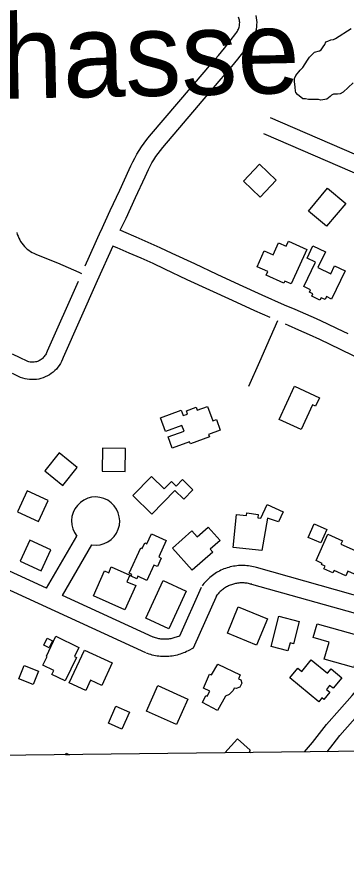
# Model space of a CAD drawing. Extents: x 3683402 to 3721514, y 487807 to 513565.
# Drawn here: x 3705384 to 3705954, y 493222 to 494703 of the extents above; entities that cross this region are included whole.
import ezdxf

# ---------------------------------------------------------------- set-up
doc = ezdxf.new("R2010")
doc.units = 0
for name, color, linetype in [('V-BLDG-OTLN', 7, 'Continuous'), ('V-GRID-FRAM', 7, 'Continuous'), ('V-ROAD-CNTR', 7, 'Continuous'), ('V-SITE-VEGE', 7, 'Continuous'), ('V-TOPO-GNAM-IDEN', 7, 'Continuous')]:
    doc.layers.add(name, color=color, linetype=linetype)

msp = doc.modelspace()

# ---------------------------------------------------------------- linework, layer by layer
at = {"layer": 'V-BLDG-OTLN'}
for p, q in [((3705743.3, 493432.4), (3705764.7, 493456.6)), ((3705764.7, 493456.6), (3705786.7, 493437.2)), ((3705786.7, 493437.2), (3705784.9, 493435.1)), ((3705784.9, 493435.1), (3705787.4, 493432.9)), ((3705467.4, 493429.2), (3705468.8, 493432)), ((3705474.6, 493429.2), (3705467.4, 493429.2)), ((3705468.8, 493432), (3705474.6, 493429.2)), ((3705787.4, 493432.9), (3705743.3, 493432.4))]:
    msp.add_line(p, q, dxfattribs=at)
for points in [[(3705775.3, 494419.9), (3705804.3, 494392.3), (3705831.9, 494421.3), (3705802.9, 494448.9)], [(3705887.7, 494368.1), (3705920.7, 494407.6), (3705952, 494381.5), (3705919, 494342)], [(3705884.5, 494301.8), (3705857.7, 494242.3), (3705846.8, 494247.2), (3705845.2, 494243.6), (3705814.7, 494257.3), (3705817.6, 494263.6), (3705799, 494271.9), (3705811.3, 494299.3), (3705826.4, 494292.5), (3705835.9, 494313.5), (3705848.9, 494307.6), (3705852.8, 494316.1)], [(3705950.9, 494265.1), (3705927.7, 494216.3), (3705918.6, 494220.6), (3705916.2, 494215.5), (3705909.6, 494218.6), (3705907.5, 494214.3), (3705893.4, 494221), (3705895.2, 494225), (3705889.1, 494227.9), (3705891.2, 494232.3), (3705879.5, 494237.9), (3705899.6, 494280.1), (3705885.3, 494286.9), (3705895.4, 494308.2), (3705916.9, 494298), (3705903.9, 494270.7), (3705926.4, 494260), (3705932.8, 494273.7)], [(3705837, 494008.4), (3705863.6, 494065.6), (3705906.5, 494045.7), (3705899.7, 494031), (3705894.5, 494033.4), (3705874.7, 493990.9)], [(3705631.6, 494011.2), (3705667.8, 494024.4), (3705671.2, 494015.1), (3705678.4, 494017.7), (3705676.5, 494023.1), (3705693.3, 494029.3), (3705695.1, 494024.4), (3705712.8, 494030.9), (3705722, 494005.9), (3705728.4, 494008.2), (3705735.2, 493989.8), (3705714.9, 493982.4), (3705716.5, 493978.1), (3705683.6, 493966), (3705682.2, 493969.7), (3705652.2, 493958.7), (3705645.2, 493978), (3705672.5, 493988), (3705668.8, 493997.9), (3705640.3, 493987.4)], [(3705530.9, 493918.8), (3705570.9, 493918.4), (3705571.3, 493958.4), (3705531.3, 493958.8)], [(3705462.9, 493894.4), (3705487.9, 493925.6), (3705456.7, 493950.6), (3705431.7, 493919.4)], [(3705616.9, 493844.8), (3705584, 493876.8), (3705616.2, 493909.9), (3705638.4, 493888.2), (3705651, 493901.2), (3705659.1, 493893.3), (3705670, 493904.4), (3705687.9, 493886.9), (3705672, 493870.6), (3705656.6, 493885.6)], [(3705420.7, 493831.9), (3705437.7, 493868.1), (3705401.5, 493885.1), (3705384.5, 493848.9)], [(3705806.9, 493781.9), (3705757.4, 493787.1), (3705763.4, 493844.3), (3705780.5, 493842.6), (3705781.1, 493847), (3705800.6, 493844.1), (3705799.8, 493838.5), (3705805.3, 493837.8), (3705816.4, 493861.3), (3705843.6, 493848.7), (3705835.8, 493831.6), (3705816.8, 493837.6)], [(3705722.1, 493779.1), (3705686.7, 493747.8), (3705652.7, 493786.2), (3705686.2, 493815.8), (3705695.4, 493805.4), (3705714.4, 493822.2), (3705734.7, 493799.2), (3705717.6, 493784.1)], [(3705919.2, 493818.5), (3705909, 493795.1), (3705886.9, 493804.7), (3705897.2, 493828.1)], [(3705577.6, 493742.9), (3705597.6, 493786.7), (3705600.2, 493785.5), (3705604.7, 493795.3), (3705608.4, 493793.7), (3705616.3, 493811), (3705641.8, 493799.3), (3705628.9, 493770.9), (3705633.2, 493768.9), (3705626.5, 493754.2), (3705620.5, 493756.9), (3705608.4, 493730.4), (3705592.7, 493737.5), (3705590.8, 493733.3), (3705581.1, 493737.8), (3705582.4, 493740.7)], [(3705999.6, 493767.9), (3705984, 493733.5), (3705955.6, 493746.3), (3705952.1, 493738.5), (3705931.8, 493747.7), (3705929.8, 493743.3), (3705914.1, 493750.4), (3705916.3, 493755.2), (3705910.3, 493757.9), (3705911.1, 493759.7), (3705900.7, 493764.5), (3705921.3, 493810), (3705946.3, 493798.7), (3705943.8, 493793.2)], [(3705389, 493763.6), (3705425.4, 493746.9), (3705442.1, 493783.2), (3705405.7, 493799.9)], [(3705516.1, 493703.8), (3705535.2, 493746.8), (3705542.3, 493743.6), (3705546.8, 493753.6), (3705578.8, 493739.3), (3705573.8, 493728.1), (3705589, 493721.3), (3705570.4, 493679.6)], [(3705676, 493711.7), (3705646.4, 493646.7), (3705606.6, 493664.9), (3705636.2, 493729.9)], [(3705816.6, 493664.2), (3705797.7, 493618.3), (3705747.4, 493639), (3705766.3, 493684.9)], [(3705871.3, 493659.5), (3705861.6, 493621), (3705855.7, 493622.5), (3705852.2, 493608.6), (3705823.1, 493615.9), (3705836.3, 493668.3)], [(3705902.7, 493655.3), (3705980.9, 493633.3), (3705965.8, 493579.8), (3705915, 493594.1), (3705923.3, 493623.8), (3705896, 493631.5)], [(3705450.9, 493633.8), (3705490.5, 493614.7), (3705482.9, 493598.9), (3705486.7, 493597.1), (3705467.2, 493556.7), (3705444.1, 493567.8), (3705447.6, 493575), (3705428.5, 493584.2), (3705435.7, 493599.1), (3705434.5, 493599.7)], [(3705430.1, 493618.7), (3705436, 493630.4), (3705445.2, 493625.7), (3705439.3, 493614)], [(3705474, 493553.4), (3705500.3, 493610.1), (3705548.4, 493587.8), (3705530.3, 493548.9), (3705511, 493557.8), (3705502.7, 493540)], [(3705421.1, 493573.8), (3705411.9, 493550.4), (3705386.9, 493560.3), (3705396.1, 493583.6)], [(3705730.7, 493585.9), (3705769.8, 493567.1), (3705766.7, 493560.5), (3705770.5, 493558.7), (3705772.5, 493552.7), (3705768.7, 493546.2), (3705762.7, 493543.5), (3705759.3, 493544), (3705757.7, 493540.4), (3705750.5, 493533.5), (3705744, 493530.7), (3705730.1, 493505.9), (3705704.7, 493519.3), (3705710.1, 493531.5), (3705712.4, 493530.6), (3705717.2, 493538.9), (3705706.1, 493544.3), (3705716.6, 493568.4), (3705720, 493567)], [(3705924.4, 493537.3), (3705914, 493524.7), (3705910.8, 493527.3), (3705905.4, 493520.8), (3705855.2, 493561.9), (3705869.1, 493578.8), (3705875.9, 493573.2), (3705892.2, 493593.1), (3705920.5, 493569.9), (3705926.7, 493577.4), (3705945.2, 493562.3), (3705930.1, 493544), (3705924.2, 493548.9), (3705918.6, 493542.1)], [(3705627.2, 493548.6), (3705679, 493525.4), (3705659.2, 493481.3), (3705607.4, 493504.4)], [(3705578, 493502.9), (3705565.1, 493473.4), (3705541.8, 493483.6), (3705554.7, 493513.1)]]:
    msp.add_lwpolyline(points, close=True, dxfattribs=at)
at = {"layer": 'V-GRID-FRAM'}
msp.add_lwpolyline([(3687448, 511403.5), (3719130.8, 511772.1), (3719350.3, 493590.7), (3687651.7, 493221.8), (3687448, 511403.5)], dxfattribs=at)
at = {"layer": 'V-ROAD-CNTR'}
for points in [[(3705528.4, 494333.5), (3705545.1, 494368.9), (3705561.6, 494404.3), (3705577.8, 494439.7), (3705580.6, 494446.3), (3705583.9, 494453.1), (3705587.3, 494459.8), (3705591, 494466.4), (3705595, 494472.9), (3705599.1, 494479.2), (3705603.4, 494485.4), (3705608, 494491.5), (3705612.7, 494497.3), (3705710.5, 494612.3), (3705721.4, 494624.7), (3705731.9, 494637.1), (3705742.3, 494649.6), (3705752.4, 494662.3), (3705762.3, 494675.1), (3705763.6, 494676.9), (3705764.7, 494678.6), (3705765.6, 494680.3), (3705766.4, 494682.1), (3705767.1, 494684), (3705767.7, 494685.9), (3705768.1, 494687.8), (3705768.4, 494689.7), (3705768.6, 494691.7), (3705768.7, 494693.7), (3705768.6, 494695.6), (3705768.3, 494697.6), (3705768, 494699.5), (3705767.5, 494701.4), (3705766.9, 494703.3)], [(3705562.2, 494334.9), (3705572.3, 494356.1), (3705588.8, 494391.7), (3705605.2, 494427.5), (3705608, 494433.9), (3705610.8, 494439.8), (3705613.8, 494445.6), (3705617, 494451.3), (3705620.4, 494456.9), (3705623.9, 494462.4), (3705627.7, 494467.8), (3705631.6, 494473), (3705635.8, 494478.1), (3705733.2, 494592.7), (3705744.1, 494605.1), (3705754.9, 494617.8), (3705765.6, 494630.7), (3705776, 494643.8), (3705786.3, 494657.1), (3705788.5, 494660.1), (3705790.6, 494663.5), (3705792.5, 494667), (3705794.2, 494670.6), (3705795.6, 494674.4), (3705796.7, 494678.2), (3705797.6, 494682.1), (3705798.2, 494686.1), (3705798.6, 494690.1), (3705798.7, 494694.1), (3705798.5, 494698.1), (3705798, 494702.1), (3705797.3, 494706)], [(3706010, 494447.9), (3705822.2, 494528.9)], [(3706440.8, 494229.5), (3705810.3, 494501.4)], [(3705383.3, 494331.1), (3705384.3, 494327.8), (3705385.5, 494324.6), (3705386.8, 494321.4), (3705388.4, 494318.3), (3705390.1, 494315.4), (3705392.1, 494312.5), (3705394.2, 494309.8), (3705396.5, 494307.2), (3705398.9, 494304.8), (3705401.5, 494302.5), (3705404.2, 494300.4), (3705407.1, 494298.5), (3705410.1, 494296.7), (3705413.1, 494295.2), (3705416.3, 494293.8), (3705435, 494286.3), (3705453.7, 494278.6), (3705472.2, 494270.6), (3705490.6, 494262.4), (3705495.3, 494260.2)], [(3705528.3, 494333.3), (3705501.1, 494273)], [(3705956.1, 494156), (3705938, 494164.8), (3705919.8, 494173.4), (3705901.5, 494181.8), (3705883.1, 494190), (3705864.6, 494198.1), (3705846.3, 494205.8), (3705807.4, 494223.2), (3705768.5, 494240.9), (3705729.6, 494258.8), (3705690.9, 494276.8), (3705652.2, 494295.1), (3705631.4, 494304.7), (3705610.6, 494314), (3705589.7, 494323.2), (3705568.7, 494332.2), (3705562.2, 494334.9)], [(3705549.6, 494307.6), (3705522.6, 494247.7), (3705463.6, 494115), (3705462.6, 494112.2), (3705460.9, 494108.6), (3705459.1, 494105.1), (3705456.9, 494101.7), (3705454.6, 494098.5), (3705452, 494095.4), (3705449.2, 494092.6), (3705446.3, 494089.9), (3705443.1, 494087.5), (3705439.8, 494085.3), (3705436.3, 494083.4), (3705432.7, 494081.7), (3705429, 494080.2), (3705425.2, 494079), (3705421.3, 494078.1), (3705417.4, 494077.5), (3705413.4, 494077.1), (3705409.5, 494077.1), (3705405.5, 494077.3), (3705401.5, 494077.7), (3705397.6, 494078.5), (3705393.8, 494079.6), (3705389.7, 494081), (3705376, 494087.7)], [(3705821.5, 494184.1), (3705795, 494195.9), (3705756, 494213.6), (3705717, 494231.5), (3705678.2, 494249.6), (3705639.5, 494267.9), (3705619, 494277.4), (3705598.4, 494286.6), (3705577.8, 494295.7), (3705557.1, 494304.5), (3705549.6, 494307.6)], [(3705489.4, 494246.8), (3705435.7, 494126.2), (3705434.7, 494123.5), (3705434, 494121.8), (3705433.1, 494120.1), (3705432.1, 494118.6), (3705431, 494117.1), (3705429.8, 494115.6), (3705428.5, 494114.3), (3705427.1, 494113.1), (3705425.7, 494112), (3705424.1, 494110.9), (3705422.5, 494110), (3705420.8, 494109.2), (3705419.1, 494108.5), (3705417.3, 494108), (3705415.5, 494107.6), (3705413.7, 494107.3), (3705411.8, 494107.1), (3705410, 494107.1), (3705408.1, 494107.2), (3705406.3, 494107.4), (3705404.4, 494107.7), (3705402.6, 494108.2), (3705401.2, 494108.7), (3705389, 494114.7), (3705375.8, 494121)], [(3705834.2, 494178.4), (3705821.6, 494149.8), (3705802.7, 494107.6), (3705783.8, 494065.4)], [(3706109.4, 494049.6), (3706078.6, 494064), (3706033.3, 494085.5), (3705988.1, 494107.2), (3705943, 494129), (3705925.1, 494137.7), (3705907.1, 494146.2), (3705889.1, 494154.5), (3705871, 494162.6), (3705852.8, 494170.5), (3705847.8, 494172.6)], [(3705435, 493716.9), (3705487.2, 493806.8)], [(3705435, 493716.9), (3705276.5, 493789.7)], [(3705462.4, 493704.3), (3705513.1, 493791.7)], [(3705606.5, 493605.2), (3705263.9, 493762.4)], [(3705797.8, 493752.4), (3705795.2, 493753.1), (3705792.4, 493753.8), (3705789.6, 493754.4), (3705786.8, 493754.9), (3705783.9, 493755.4), (3705781.1, 493755.7), (3705778.2, 493755.9), (3705775.3, 493756), (3705772.5, 493756.1), (3705769.6, 493756), (3705766.7, 493755.8), (3705763.8, 493755.6), (3705761, 493755.2), (3705758.1, 493754.8), (3705755.3, 493754.2), (3705752.5, 493753.6), (3705749.7, 493752.8), (3705746.9, 493752), (3705744.2, 493751.1), (3705741.5, 493750.1), (3705738.9, 493749), (3705736.2, 493747.8), (3705733.7, 493746.5), (3705731.1, 493745.1), (3705728.6, 493743.7), (3705726.2, 493742.1), (3705723.8, 493740.5), (3705721.5, 493738.8), (3705719.2, 493737.1), (3705717, 493735.2), (3705714.8, 493733.3), (3705712.8, 493731.3), (3705710.8, 493729.2), (3705708.8, 493727.1), (3705706.9, 493724.9), (3705705.2, 493722.7), (3705704, 493721.2)], [(3705991.2, 493697.9), (3705797.7, 493752.4)], [(3705702.4, 493718.3), (3705664.5, 493633.9)], [(3705789.5, 493723.6), (3705787.4, 493724.1), (3705785.6, 493724.6), (3705783.8, 493725), (3705781.9, 493725.3), (3705780.1, 493725.6), (3705778.2, 493725.8), (3705776.4, 493726), (3705774.5, 493726), (3705772.6, 493726.1), (3705770.8, 493726), (3705768.9, 493725.9), (3705767, 493725.7), (3705765.2, 493725.5), (3705763.3, 493725.2), (3705761.5, 493724.9), (3705759.7, 493724.4), (3705757.9, 493724), (3705756.1, 493723.4), (3705754.3, 493722.8), (3705752.5, 493722.2), (3705750.8, 493721.5), (3705749.1, 493720.7), (3705747.4, 493719.8), (3705745.8, 493719), (3705744.2, 493718), (3705742.6, 493717), (3705741, 493716), (3705739.5, 493714.9), (3705738.1, 493713.7), (3705736.6, 493712.5), (3705735.2, 493711.3), (3705733.9, 493710), (3705732.6, 493708.6), (3705731.3, 493707.3), (3705730.1, 493705.8), (3705728.9, 493704.3), (3705728, 493703.2)], [(3705983.1, 493669.1), (3705789.6, 493723.5)], [(3705619, 493632.5), (3705462.4, 493704.3)], [(3705729.7, 493706.1), (3705688.2, 493613.4)], [(3705881, 493434), (3705894.3, 493450.4), (3705906.4, 493465.8), (3705918.7, 493481.7), (3705941.1, 493506.8), (3705963, 493531.7), (3705984.7, 493556.8), (3706006.2, 493582), (3706027.5, 493607.4), (3706048.6, 493632.9), (3706060.9, 493647.9)], [(3705664.5, 493633.9), (3705655, 493631), (3705653.2, 493630.5), (3705651.4, 493630), (3705649.5, 493629.7), (3705647.6, 493629.4), (3705645.8, 493629.1), (3705643.9, 493628.9), (3705642, 493628.8), (3705640.1, 493628.7), (3705638.2, 493628.7), (3705636.3, 493628.8), (3705634.5, 493628.9), (3705632.6, 493629.1), (3705630.7, 493629.4), (3705628.8, 493629.7), (3705627, 493630.1), (3705625.2, 493630.5), (3705623.3, 493631), (3705621.5, 493631.6), (3705619.7, 493632.2), (3705618.1, 493632.9)], [(3705919.9, 493434.4), (3705930.1, 493447.3), (3705941.8, 493462.5), (3705963.6, 493487), (3705985.6, 493512), (3706007.4, 493537.3), (3706029.1, 493562.6), (3706050.5, 493588.1), (3706071.8, 493613.8), (3706090.3, 493636.4)], [(3705688.2, 493613.4), (3705679.5, 493608.6), (3705676.9, 493607.3), (3705674.2, 493606.1), (3705671.6, 493605), (3705668.9, 493603.9), (3705666.1, 493603), (3705663.4, 493602.2), (3705660.6, 493601.4), (3705657.8, 493600.7), (3705654.9, 493600.2), (3705652.1, 493599.7), (3705649.2, 493599.3), (3705646.3, 493599), (3705643.5, 493598.8), (3705640.6, 493598.7), (3705637.7, 493598.7), (3705634.8, 493598.8), (3705631.9, 493599), (3705629, 493599.3), (3705626.1, 493599.7), (3705623.3, 493600.2), (3705620.5, 493600.8), (3705617.6, 493601.5), (3705614.9, 493602.3), (3705612.1, 493603.1), (3705609.4, 493604.1), (3705607.4, 493604.8)]]:
    msp.add_lwpolyline(points, dxfattribs=at)
msp.add_arc((3705519.7, 493832.8), 41.6, 260.9669, 218.6695, dxfattribs=at)
at = {"layer": 'V-SITE-VEGE'}
msp.add_lwpolyline([(3705965.1, 494589.5), (3705947.5, 494573.3), (3705942.3, 494570.7), (3705937.9, 494569.9), (3705931, 494570), (3705927.5, 494568.4), (3705924.9, 494565.8), (3705919.6, 494561.5), (3705916.1, 494560.7), (3705909.2, 494559.9), (3705904.8, 494560.9), (3705887.5, 494561.1), (3705882.3, 494562.1), (3705878, 494562.1), (3705868.5, 494569.2), (3705866, 494572.7), (3705865.2, 494575.3), (3705864.4, 494582.3), (3705863.7, 494591.8), (3705863.7, 494597), (3705865.6, 494602.2), (3705873.5, 494611.6), (3705877.9, 494615.9), (3705885.9, 494628.8), (3705889.4, 494634), (3705898.2, 494642.5), (3705906.9, 494645), (3705909.6, 494646.7), (3705913.1, 494651.8), (3705915.8, 494656.1), (3705917.6, 494660.4), (3705921.1, 494661.3), (3705926.3, 494663.8), (3705930.6, 494664.6), (3705934.1, 494666.3), (3705961.3, 494683.2)], dxfattribs=at)

# ---------------------------------------------------------------- texts
at = {"layer": 'V-TOPO-GNAM-IDEN'}
msp.add_text('Chasse', height=145, rotation=1.1486, dxfattribs=at).set_placement((3705216.2, 494559.1))

doc.saveas('drawing.dxf')
